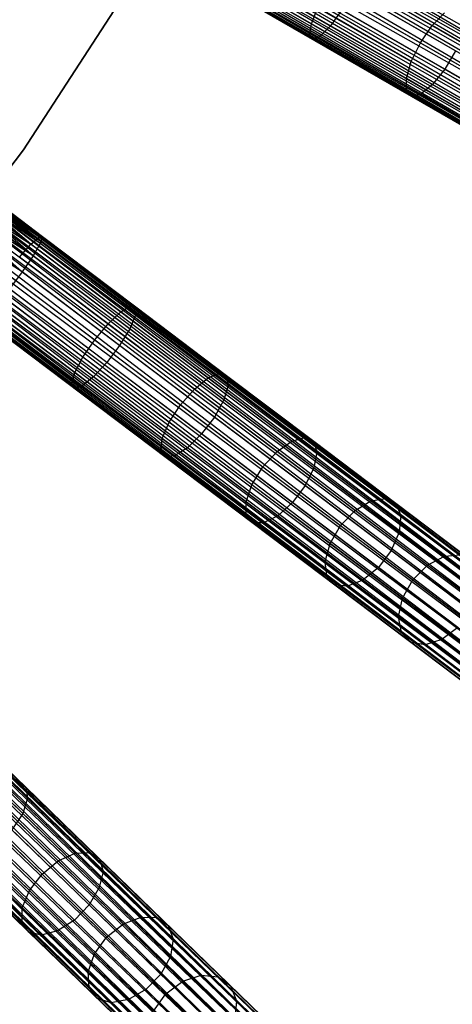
# Model space of a CAD drawing. Extents: x -102 to 102, y -101 to 102.
# Tile 323 of 481: x 52 to 60, y -53 to -34. Entities that reach past the tile are written whole.
import ezdxf

# ---------------------------------------------------------------- set-up
doc = ezdxf.new("R2010")
doc.units = 0
doc.header["$LTSCALE"] = 25.4
doc.layers.get('0').update_dxf_attribs({"linetype": 'CONTINUOUS'})

# ---------------------------------------------------------------- blocks, each defined once
blk = doc.blocks.new('NL2500011659_STL')
at = {"color": 0}
for p, q in [((37.787, -21.117, -6.691), (70.16, -39.808, -6.691)), ((37.787, -21.117, -6.691), (70.16, -39.808, -6.691)), ((70.07, -39.964, -8.414), (37.787, -21.117, -8.309)), ((37.787, -21.117, -8.309), (70.238, -39.673, -8.169)), ((37.787, -21.117, -8.309), (70.238, -39.673, -8.169)), ((70.07, -39.964, -8.414), (37.787, -21.117, -8.309)), ((37.865, -20.983, -6.831), (70.16, -39.808, -6.691)), ((37.865, -20.983, -6.831), (70.16, -39.808, -6.691)), ((70.16, -39.808, -6.691), (37.697, -21.274, -6.586)), ((37.697, -21.274, -6.586), (69.97, -40.137, -6.522)), ((37.697, -21.274, -6.586), (69.97, -40.137, -6.522)), ((70.16, -39.808, -6.691), (37.697, -21.274, -6.586)), ((37.697, -21.274, -8.414), (70.07, -39.964, -8.414)), ((37.697, -21.274, -8.414), (70.07, -39.964, -8.414)), ((37.597, -21.446, -6.522), (69.97, -40.137, -6.522)), ((37.597, -21.446, -6.522), (69.97, -40.137, -6.522)), ((37.597, -21.446, -8.478), (69.866, -40.317, -8.5)), ((37.597, -21.446, -8.478), (69.866, -40.317, -8.5)), ((37.597, -21.446, -8.478), (70.07, -39.964, -8.414)), ((37.597, -21.446, -8.478), (70.07, -39.964, -8.414)), ((37.493, -21.626, -6.5), (69.866, -40.317, -6.5)), ((37.493, -21.626, -6.5), (69.866, -40.317, -6.5)), ((37.493, -21.626, -8.5), (69.866, -40.317, -8.5)), ((37.493, -21.626, -8.5), (69.866, -40.317, -8.5)), ((69.663, -40.669, -8.414), (37.389, -21.806, -8.478)), ((37.389, -21.806, -8.478), (69.866, -40.317, -8.5)), ((69.663, -40.669, -8.414), (37.389, -21.806, -8.478)), ((37.389, -21.806, -6.522), (69.762, -40.497, -6.522)), ((37.389, -21.806, -6.522), (69.762, -40.497, -6.522)), ((37.389, -21.806, -8.478), (69.866, -40.317, -8.5)), ((37.29, -21.978, -8.414), (69.663, -40.669, -8.414)), ((37.29, -21.978, -8.414), (69.663, -40.669, -8.414)), ((69.762, -40.497, -6.522), (37.29, -21.978, -6.586)), ((37.29, -21.978, -6.586), (69.572, -40.826, -6.691)), ((37.29, -21.978, -6.586), (69.572, -40.826, -6.691)), ((69.762, -40.497, -6.522), (37.29, -21.978, -6.586)), ((37.122, -22.27, -8.169), (69.495, -40.96, -8.169)), ((37.122, -22.27, -8.169), (69.495, -40.96, -8.169)), ((69.572, -40.826, -6.691), (37.122, -22.27, -6.831)), ((37.122, -22.27, -6.831), (69.433, -41.067, -7)), ((37.122, -22.27, -6.831), (69.433, -41.067, -7)), ((69.572, -40.826, -6.691), (37.122, -22.27, -6.831)), ((69.495, -40.96, -8.169), (37.2, -22.135, -8.309)), ((37.2, -22.135, -8.309), (69.663, -40.669, -8.414)), ((37.2, -22.135, -8.309), (69.663, -40.669, -8.414)), ((69.495, -40.96, -8.169), (37.2, -22.135, -8.309)), ((37.2, -22.135, -6.691), (69.572, -40.826, -6.691)), ((37.2, -22.135, -6.691), (69.572, -40.826, -6.691)), ((69.369, -41.178, -7.395), (36.996, -22.487, -7.605)), ((36.996, -22.487, -7.395), (69.369, -41.178, -7.395)), ((69.369, -41.178, -7.395), (36.996, -22.487, -7.605)), ((36.996, -22.487, -7.605), (69.391, -41.14, -7.809)), ((36.996, -22.487, -7.605), (69.391, -41.14, -7.809)), ((36.996, -22.487, -7.395), (69.369, -41.178, -7.395)), ((37.018, -22.45, -7.809), (69.391, -41.14, -7.809)), ((37.018, -22.45, -7.809), (69.391, -41.14, -7.809)), ((69.433, -41.067, -7), (37.018, -22.45, -7.191)), ((37.018, -22.45, -7.191), (69.369, -41.178, -7.395)), ((37.018, -22.45, -7.191), (69.369, -41.178, -7.395)), ((69.433, -41.067, -7), (37.018, -22.45, -7.191)), ((69.391, -41.14, -7.809), (37.06, -22.376, -8)), ((37.06, -22.376, -8), (69.495, -40.96, -8.169)), ((37.06, -22.376, -8), (69.495, -40.96, -8.169)), ((69.391, -41.14, -7.809), (37.06, -22.376, -8)), ((37.06, -22.376, -7), (69.433, -41.067, -7)), ((37.06, -22.376, -7), (69.433, -41.067, -7)), ((35.074, -25.377, -7), (64.905, -47.904, -7)), ((35.074, -25.377, -7), (64.905, -47.904, -7)), ((64.831, -48.002, -8.169), (35.074, -25.377, -8)), ((35.074, -25.377, -8), (64.956, -47.836, -7.809)), ((35.074, -25.377, -8), (64.956, -47.836, -7.809)), ((64.831, -48.002, -8.169), (35.074, -25.377, -8)), ((64.982, -47.801, -7.395), (35.126, -25.309, -7.191)), ((35.126, -25.309, -7.191), (64.905, -47.904, -7)), ((35.126, -25.309, -7.191), (64.905, -47.904, -7)), ((64.982, -47.801, -7.395), (35.126, -25.309, -7.191)), ((35.126, -25.309, -7.809), (64.956, -47.836, -7.809)), ((35.126, -25.309, -7.809), (64.956, -47.836, -7.809)), ((35.152, -25.274, -7.395), (64.982, -47.801, -7.395)), ((35.152, -25.274, -7.605), (64.982, -47.801, -7.395)), ((64.956, -47.836, -7.809), (35.152, -25.274, -7.605)), ((35.152, -25.274, -7.605), (64.982, -47.801, -7.395)), ((35.152, -25.274, -7.395), (64.982, -47.801, -7.395)), ((64.956, -47.836, -7.809), (35.152, -25.274, -7.605)), ((34.907, -25.599, -6.691), (64.737, -48.126, -6.691)), ((34.907, -25.599, -6.691), (64.737, -48.126, -6.691)), ((64.628, -48.27, -8.414), (34.907, -25.599, -8.309)), ((34.907, -25.599, -8.309), (64.831, -48.002, -8.169)), ((34.907, -25.599, -8.309), (64.831, -48.002, -8.169)), ((64.628, -48.27, -8.414), (34.907, -25.599, -8.309)), ((64.905, -47.904, -7), (35, -25.475, -6.831)), ((35, -25.475, -6.831), (64.737, -48.126, -6.691)), ((35, -25.475, -6.831), (64.737, -48.126, -6.691)), ((64.905, -47.904, -7), (35, -25.475, -6.831)), ((35, -25.475, -8.169), (64.831, -48.002, -8.169)), ((35, -25.475, -8.169), (64.831, -48.002, -8.169)), ((64.737, -48.126, -6.691), (34.798, -25.743, -6.586)), ((34.798, -25.743, -6.586), (64.508, -48.429, -6.522)), ((34.798, -25.743, -6.586), (64.508, -48.429, -6.522)), ((64.737, -48.126, -6.691), (34.798, -25.743, -6.586)), ((34.798, -25.743, -8.414), (64.628, -48.27, -8.414)), ((34.798, -25.743, -8.414), (64.628, -48.27, -8.414)), ((34.678, -25.902, -6.522), (64.508, -48.429, -6.522)), ((34.678, -25.902, -6.522), (64.508, -48.429, -6.522)), ((34.678, -25.902, -8.478), (64.383, -48.595, -8.5)), ((34.678, -25.902, -8.478), (64.383, -48.595, -8.5)), ((34.678, -25.902, -8.478), (64.628, -48.27, -8.414)), ((34.678, -25.902, -8.478), (64.628, -48.27, -8.414)), ((34.552, -26.068, -6.5), (64.383, -48.595, -6.5)), ((34.552, -26.068, -6.5), (64.383, -48.595, -6.5)), ((34.552, -26.068, -8.5), (64.383, -48.595, -8.5)), ((34.552, -26.068, -8.5), (64.383, -48.595, -8.5)), ((64.138, -48.92, -8.414), (34.427, -26.234, -8.478)), ((34.427, -26.234, -8.478), (64.383, -48.595, -8.5)), ((64.138, -48.92, -8.414), (34.427, -26.234, -8.478)), ((34.427, -26.234, -6.522), (64.258, -48.761, -6.522)), ((34.427, -26.234, -6.522), (64.258, -48.761, -6.522)), ((34.427, -26.234, -8.478), (64.383, -48.595, -8.5)), ((63.935, -49.188, -8.169), (34.198, -26.537, -8.309)), ((34.198, -26.537, -8.309), (64.138, -48.92, -8.414)), ((34.198, -26.537, -8.309), (64.138, -48.92, -8.414)), ((63.935, -49.188, -8.169), (34.198, -26.537, -8.309)), ((34.198, -26.537, -6.691), (64.029, -49.064, -6.691)), ((34.198, -26.537, -6.691), (64.029, -49.064, -6.691)), ((34.307, -26.393, -8.414), (64.138, -48.92, -8.414)), ((34.307, -26.393, -8.414), (64.138, -48.92, -8.414)), ((64.258, -48.761, -6.522), (34.307, -26.393, -6.586)), ((34.307, -26.393, -6.586), (64.029, -49.064, -6.691)), ((34.307, -26.393, -6.586), (64.029, -49.064, -6.691)), ((64.258, -48.761, -6.522), (34.307, -26.393, -6.586)), ((34.105, -26.661, -8.169), (63.935, -49.188, -8.169)), ((34.105, -26.661, -8.169), (63.935, -49.188, -8.169)), ((64.029, -49.064, -6.691), (34.105, -26.661, -6.831)), ((34.105, -26.661, -6.831), (63.861, -49.286, -7)), ((34.105, -26.661, -6.831), (63.861, -49.286, -7)), ((64.029, -49.064, -6.691), (34.105, -26.661, -6.831)), ((63.784, -49.389, -7.395), (33.953, -26.862, -7.605)), ((33.953, -26.862, -7.395), (63.784, -49.389, -7.395)), ((63.784, -49.389, -7.395), (33.953, -26.862, -7.605)), ((33.953, -26.862, -7.605), (63.81, -49.354, -7.809)), ((33.953, -26.862, -7.605), (63.81, -49.354, -7.809)), ((33.953, -26.862, -7.395), (63.784, -49.389, -7.395)), ((33.979, -26.827, -7.809), (63.81, -49.354, -7.809)), ((33.979, -26.827, -7.809), (63.81, -49.354, -7.809)), ((63.861, -49.286, -7), (33.979, -26.827, -7.191)), ((33.979, -26.827, -7.191), (63.784, -49.389, -7.395)), ((33.979, -26.827, -7.191), (63.784, -49.389, -7.395)), ((63.861, -49.286, -7), (33.979, -26.827, -7.191)), ((63.81, -49.354, -7.809), (34.031, -26.759, -8)), ((34.031, -26.759, -8), (63.935, -49.188, -8.169)), ((34.031, -26.759, -8), (63.935, -49.188, -8.169)), ((63.81, -49.354, -7.809), (34.031, -26.759, -8)), ((34.031, -26.759, -7), (63.861, -49.286, -7)), ((34.031, -26.759, -7), (63.861, -49.286, -7)), ((58.617, -55.423, -7.395), (31.75, -29.432, -7.191)), ((31.75, -29.432, -7.191), (58.527, -55.515, -7)), ((31.75, -29.432, -7.191), (58.527, -55.515, -7)), ((58.617, -55.423, -7.395), (31.75, -29.432, -7.191)), ((31.75, -29.432, -7.809), (58.586, -55.454, -7.809)), ((31.75, -29.432, -7.809), (58.586, -55.454, -7.809)), ((31.78, -29.401, -7.395), (58.617, -55.423, -7.395)), ((31.78, -29.401, -7.605), (58.617, -55.423, -7.395)), ((58.586, -55.454, -7.809), (31.78, -29.401, -7.605)), ((31.78, -29.401, -7.605), (58.617, -55.423, -7.395)), ((31.78, -29.401, -7.395), (58.617, -55.423, -7.395)), ((58.586, -55.454, -7.809), (31.78, -29.401, -7.605)), ((58.527, -55.515, -7), (31.605, -29.581, -6.831)), ((31.605, -29.581, -6.831), (58.333, -55.715, -6.691)), ((31.605, -29.581, -6.831), (58.333, -55.715, -6.691)), ((58.527, -55.515, -7), (31.605, -29.581, -6.831)), ((31.605, -29.581, -8.169), (58.442, -55.603, -8.169)), ((31.605, -29.581, -8.169), (58.442, -55.603, -8.169)), ((31.691, -29.493, -7), (58.527, -55.515, -7)), ((31.691, -29.493, -7), (58.527, -55.515, -7)), ((58.442, -55.603, -8.169), (31.691, -29.493, -8)), ((31.691, -29.493, -8), (58.586, -55.454, -7.809)), ((31.691, -29.493, -8), (58.586, -55.454, -7.809)), ((58.442, -55.603, -8.169), (31.691, -29.493, -8)), ((58.333, -55.715, -6.691), (31.371, -29.823, -6.586)), ((31.371, -29.823, -6.586), (58.069, -55.987, -6.522)), ((31.371, -29.823, -6.586), (58.069, -55.987, -6.522)), ((58.333, -55.715, -6.691), (31.371, -29.823, -6.586)), ((31.371, -29.823, -8.414), (58.207, -55.845, -8.414)), ((31.371, -29.823, -8.414), (58.207, -55.845, -8.414)), ((31.497, -29.693, -6.691), (58.333, -55.715, -6.691)), ((31.497, -29.693, -6.691), (58.333, -55.715, -6.691)), ((58.207, -55.845, -8.414), (31.497, -29.693, -8.309)), ((31.497, -29.693, -8.309), (58.442, -55.603, -8.169)), ((31.497, -29.693, -8.309), (58.442, -55.603, -8.169)), ((58.207, -55.845, -8.414), (31.497, -29.693, -8.309)), ((31.233, -29.965, -6.522), (58.069, -55.987, -6.522)), ((31.233, -29.965, -6.522), (58.069, -55.987, -6.522)), ((31.233, -29.965, -8.478), (57.924, -56.137, -8.5)), ((31.233, -29.965, -8.478), (57.924, -56.137, -8.5)), ((31.233, -29.965, -8.478), (58.207, -55.845, -8.414)), ((31.233, -29.965, -8.478), (58.207, -55.845, -8.414)), ((31.088, -30.115, -6.5), (57.924, -56.137, -6.5)), ((31.088, -30.115, -6.5), (57.924, -56.137, -6.5)), ((31.088, -30.115, -8.5), (57.924, -56.137, -8.5)), ((31.088, -30.115, -8.5), (57.924, -56.137, -8.5)), ((30.805, -30.407, -8.414), (57.641, -56.429, -8.414)), ((30.805, -30.407, -8.414), (57.641, -56.429, -8.414)), ((57.78, -56.286, -6.522), (30.805, -30.407, -6.586)), ((30.805, -30.407, -6.586), (57.515, -56.559, -6.691)), ((30.805, -30.407, -6.586), (57.515, -56.559, -6.691)), ((57.78, -56.286, -6.522), (30.805, -30.407, -6.586)), ((57.641, -56.429, -8.414), (30.943, -30.264, -8.478)), ((30.943, -30.264, -8.478), (57.924, -56.137, -8.5)), ((57.641, -56.429, -8.414), (30.943, -30.264, -8.478)), ((30.943, -30.264, -6.522), (57.78, -56.286, -6.522)), ((30.943, -30.264, -6.522), (57.78, -56.286, -6.522)), ((30.943, -30.264, -8.478), (57.924, -56.137, -8.5)), ((57.407, -56.67, -8.169), (30.679, -30.537, -8.309)), ((30.679, -30.537, -8.309), (57.641, -56.429, -8.414)), ((30.679, -30.537, -8.309), (57.641, -56.429, -8.414)), ((57.407, -56.67, -8.169), (30.679, -30.537, -8.309)), ((30.679, -30.537, -6.691), (57.515, -56.559, -6.691)), ((30.679, -30.537, -6.691), (57.515, -56.559, -6.691)), ((57.262, -56.82, -7.809), (30.485, -30.736, -8)), ((30.485, -30.736, -8), (57.407, -56.67, -8.169)), ((30.485, -30.736, -8), (57.407, -56.67, -8.169)), ((57.262, -56.82, -7.809), (30.485, -30.736, -8)), ((30.485, -30.736, -7), (57.321, -56.758, -7)), ((30.485, -30.736, -7), (57.321, -56.758, -7)), ((30.571, -30.648, -8.169), (57.407, -56.67, -8.169)), ((30.571, -30.648, -8.169), (57.407, -56.67, -8.169)), ((57.515, -56.559, -6.691), (30.571, -30.648, -6.831)), ((30.571, -30.648, -6.831), (57.321, -56.758, -7)), ((30.571, -30.648, -6.831), (57.321, -56.758, -7)), ((57.515, -56.559, -6.691), (30.571, -30.648, -6.831)), ((57.232, -56.851, -7.395), (30.396, -30.829, -7.605)), ((30.396, -30.829, -7.395), (57.232, -56.851, -7.395)), ((57.232, -56.851, -7.395), (30.396, -30.829, -7.605)), ((30.396, -30.829, -7.605), (57.262, -56.82, -7.809)), ((30.396, -30.829, -7.605), (57.262, -56.82, -7.809)), ((30.396, -30.829, -7.395), (57.232, -56.851, -7.395)), ((30.426, -30.797, -7.809), (57.262, -56.82, -7.809)), ((30.426, -30.797, -7.809), (57.262, -56.82, -7.809)), ((57.321, -56.758, -7), (30.426, -30.797, -7.191)), ((30.426, -30.797, -7.191), (57.232, -56.851, -7.395)), ((30.426, -30.797, -7.191), (57.232, -56.851, -7.395)), ((57.321, -56.758, -7), (30.426, -30.797, -7.191)), ((51.952, -36.541, -308.5), (54.537, -32.558, -308.5)), ((54.537, -32.558, -318), (51.952, -36.541, -318)), ((51.952, -36.541, -308.5), (54.537, -32.558, -308.5)), ((54.537, -32.558, -318), (51.952, -36.541, -318)), ((57.581, -34.082, -306.318), (55.678, -32.983, -306.702)), ((57.581, -34.082, -306.318), (55.678, -32.983, -306.702)), ((57.952, -34.117, -307.757), (55.903, -32.934, -308.17)), ((57.952, -34.117, -307.757), (55.903, -32.934, -308.17)), ((59.936, -34.114, -305.453), (58.108, -33.058, -306.08)), ((59.936, -34.114, -305.453), (58.108, -33.058, -306.08)), ((60.533, -34.249, -307.073), (58.54, -33.098, -307.757)), ((60.533, -34.249, -307.073), (58.54, -33.098, -307.757)), ((57.549, -34.303, -306.668), (55.61, -33.184, -307.06)), ((57.549, -34.303, -306.668), (55.61, -33.184, -307.06)), ((57.609, -34.388, -307.071), (55.63, -33.246, -307.471)), ((57.609, -34.388, -307.071), (55.63, -33.246, -307.471)), ((57.751, -34.322, -307.456), (55.733, -33.157, -307.863)), ((57.751, -34.322, -307.456), (55.733, -33.157, -307.863)), ((57.887, -33.401, -305.996), (59.707, -34.451, -305.372)), ((57.887, -33.401, -305.996), (59.707, -34.451, -305.372)), ((60.393, -34.607, -307.232), (58.383, -33.447, -307.921)), ((60.393, -34.607, -307.232), (58.383, -33.447, -307.921)), ((57.581, -34.082, -306.318), (57.701, -33.763, -306.08)), ((57.581, -34.082, -306.318), (57.701, -33.763, -306.08)), ((59.529, -34.818, -305.453), (57.701, -33.763, -306.08)), ((59.529, -34.818, -305.453), (57.701, -33.763, -306.08)), ((58.175, -33.807, -307.921), (57.952, -34.117, -307.757)), ((58.175, -33.807, -307.921), (57.952, -34.117, -307.757)), ((60.185, -34.967, -307.232), (58.175, -33.807, -307.921)), ((60.185, -34.967, -307.232), (58.175, -33.807, -307.921)), ((59.936, -34.114, -305.453), (60.176, -33.864, -305.683)), ((59.936, -34.114, -305.453), (60.176, -33.864, -305.683)), ((57.549, -34.303, -306.668), (57.581, -34.082, -306.318)), ((57.549, -34.303, -306.668), (57.581, -34.082, -306.318)), ((59.433, -35.151, -305.683), (57.581, -34.082, -306.318)), ((59.433, -35.151, -305.683), (57.581, -34.082, -306.318)), ((57.952, -34.117, -307.757), (57.751, -34.322, -307.456)), ((57.952, -34.117, -307.757), (57.751, -34.322, -307.456)), ((59.945, -35.268, -307.073), (57.952, -34.117, -307.757)), ((59.945, -35.268, -307.073), (57.952, -34.117, -307.757)), ((59.707, -34.451, -305.372), (59.936, -34.114, -305.453)), ((59.707, -34.451, -305.372), (59.936, -34.114, -305.453)), ((61.69, -35.126, -304.587), (59.936, -34.114, -305.453)), ((61.69, -35.126, -304.587), (59.936, -34.114, -305.453)), ((57.609, -34.388, -307.071), (57.549, -34.303, -306.668)), ((59.435, -35.392, -306.021), (57.549, -34.303, -306.668)), ((57.609, -34.388, -307.071), (57.549, -34.303, -306.668)), ((59.435, -35.392, -306.021), (57.549, -34.303, -306.668)), ((57.751, -34.322, -307.456), (57.609, -34.388, -307.071)), ((57.751, -34.322, -307.456), (57.609, -34.388, -307.071)), ((59.535, -35.5, -306.41), (57.609, -34.388, -307.071)), ((59.535, -35.5, -306.41), (57.609, -34.388, -307.071)), ((59.715, -35.456, -306.782), (57.751, -34.322, -307.456)), ((59.715, -35.456, -306.782), (57.751, -34.322, -307.456)), ((59.529, -34.818, -305.453), (59.707, -34.451, -305.372)), ((59.529, -34.818, -305.453), (59.707, -34.451, -305.372)), ((59.707, -34.451, -305.372), (61.453, -35.459, -304.509)), ((59.707, -34.451, -305.372), (61.453, -35.459, -304.509)), ((60.393, -34.607, -307.232), (60.185, -34.967, -307.232)), ((60.393, -34.607, -307.232), (60.185, -34.967, -307.232)), ((59.433, -35.151, -305.683), (59.529, -34.818, -305.453)), ((59.433, -35.151, -305.683), (59.529, -34.818, -305.453)), ((61.283, -35.831, -304.587), (59.529, -34.818, -305.453)), ((61.283, -35.831, -304.587), (59.529, -34.818, -305.453)), ((60.185, -34.967, -307.232), (59.945, -35.268, -307.073)), ((60.185, -34.967, -307.232), (59.945, -35.268, -307.073)), ((62.113, -36.08, -306.28), (60.185, -34.967, -307.232)), ((62.113, -36.08, -306.28), (60.185, -34.967, -307.232)), ((59.435, -35.392, -306.021), (59.433, -35.151, -305.683)), ((61.209, -36.177, -304.806), (59.433, -35.151, -305.683)), ((59.435, -35.392, -306.021), (59.433, -35.151, -305.683)), ((61.209, -36.177, -304.806), (59.433, -35.151, -305.683)), ((59.535, -35.5, -306.41), (59.435, -35.392, -306.021)), ((61.244, -36.437, -305.128), (59.435, -35.392, -306.021)), ((59.535, -35.5, -306.41), (59.435, -35.392, -306.021)), ((61.244, -36.437, -305.128), (59.435, -35.392, -306.021)), ((59.945, -35.268, -307.073), (59.715, -35.456, -306.782)), ((59.945, -35.268, -307.073), (59.715, -35.456, -306.782)), ((61.857, -36.371, -306.129), (59.945, -35.268, -307.073)), ((61.857, -36.371, -306.129), (59.945, -35.268, -307.073)), ((59.715, -35.456, -306.782), (59.535, -35.5, -306.41)), ((59.715, -35.456, -306.782), (59.535, -35.5, -306.41)), ((61.382, -36.567, -305.498), (59.535, -35.5, -306.41)), ((61.382, -36.567, -305.498), (59.535, -35.5, -306.41)), ((61.599, -36.544, -305.852), (59.715, -35.456, -306.782)), ((61.599, -36.544, -305.852), (59.715, -35.456, -306.782)), ((49.077, -40.32, -308.5), (51.952, -36.541, -308.5)), ((51.952, -36.541, -318), (49.077, -40.32, -318)), ((49.077, -40.32, -308.5), (51.952, -36.541, -308.5)), ((51.952, -36.541, -318), (49.077, -40.32, -318)), ((51.952, -36.541, -308.5), (51.952, -36.541, -318)), ((51.952, -36.541, -308.5), (51.952, -36.541, -318)), ((52.099, -38.388, -306.702), (50.396, -36.947, -307)), ((52.099, -38.388, -306.702), (50.396, -36.947, -307)), ((52.258, -38.247, -307.06), (50.396, -36.947, -307)), ((52.258, -38.247, -307.06), (50.396, -36.947, -307)), ((52.281, -38.371, -307.863), (50.396, -36.947, -308)), ((52.281, -38.371, -307.863), (50.396, -36.947, -308)), ((52.258, -38.247, -307.06), (50.448, -36.88, -307.191)), ((52.258, -38.247, -307.06), (50.448, -36.88, -307.191)), ((52.322, -38.241, -307.471), (50.448, -36.88, -307.809)), ((52.322, -38.241, -307.471), (50.448, -36.88, -307.809)), ((52.281, -38.371, -307.863), (50.448, -36.88, -307.809)), ((52.281, -38.371, -307.863), (50.448, -36.88, -307.809)), ((52.258, -38.247, -307.06), (50.474, -36.845, -307.395)), ((52.258, -38.247, -307.06), (50.474, -36.845, -307.395)), ((52.322, -38.241, -307.471), (50.474, -36.845, -307.395)), ((52.322, -38.241, -307.471), (50.474, -36.845, -307.605)), ((52.322, -38.241, -307.471), (50.474, -36.845, -307.395)), ((52.322, -38.241, -307.471), (50.474, -36.845, -307.605)), ((52.099, -38.388, -306.702), (50.322, -37.045, -306.831)), ((52.099, -38.388, -306.702), (50.322, -37.045, -306.831)), ((52.281, -38.371, -307.863), (50.322, -37.045, -308.169)), ((52.281, -38.371, -307.863), (50.322, -37.045, -308.169)), ((52.142, -38.614, -308.17), (50.322, -37.045, -308.169)), ((52.142, -38.614, -308.17), (50.322, -37.045, -308.169)), ((52.142, -38.614, -308.17), (50.12, -37.314, -308.414)), ((52.142, -38.614, -308.17), (50.12, -37.314, -308.414)), ((51.928, -38.929, -308.338), (50.12, -37.314, -308.414)), ((51.928, -38.929, -308.338), (50.12, -37.314, -308.414)), ((50.229, -37.169, -306.691), (52.099, -38.388, -306.702)), ((50.229, -37.169, -306.691), (52.099, -38.388, -306.702)), ((52.142, -38.614, -308.17), (50.229, -37.169, -308.309)), ((52.142, -38.614, -308.17), (50.229, -37.169, -308.309)), ((51.928, -38.929, -308.338), (50, -37.473, -308.478)), ((51.928, -38.929, -308.338), (50, -37.473, -308.478)), ((51.928, -38.929, -308.338), (49.874, -37.639, -308.5)), ((51.928, -38.929, -308.338), (49.874, -37.639, -308.5)), ((52.099, -38.388, -306.702), (52.258, -38.247, -307.06)), ((52.099, -38.388, -306.702), (52.258, -38.247, -307.06)), ((52.258, -38.247, -307.06), (52.322, -38.241, -307.471)), ((52.258, -38.247, -307.06), (52.322, -38.241, -307.471)), ((54.044, -39.595, -306.668), (52.258, -38.247, -307.06)), ((54.044, -39.595, -306.668), (52.258, -38.247, -307.06)), ((52.322, -38.241, -307.471), (52.281, -38.371, -307.863)), ((52.322, -38.241, -307.471), (52.281, -38.371, -307.863)), ((54.146, -39.618, -307.071), (52.322, -38.241, -307.471)), ((54.146, -39.618, -307.071), (52.322, -38.241, -307.471)), ((51.874, -38.639, -306.459), (52.099, -38.388, -306.702)), ((51.874, -38.639, -306.459), (52.099, -38.388, -306.702)), ((53.853, -39.712, -306.318), (52.099, -38.388, -306.702)), ((53.853, -39.712, -306.318), (52.099, -38.388, -306.702)), ((52.281, -38.371, -307.863), (52.142, -38.614, -308.17)), ((52.281, -38.371, -307.863), (52.142, -38.614, -308.17)), ((54.141, -39.775, -307.456), (52.281, -38.371, -307.863)), ((54.141, -39.775, -307.456), (52.281, -38.371, -307.863)), ((53.606, -39.946, -306.08), (51.874, -38.639, -306.459)), ((53.606, -39.946, -306.08), (51.874, -38.639, -306.459)), ((52.142, -38.614, -308.17), (51.928, -38.929, -308.338)), ((52.142, -38.614, -308.17), (51.928, -38.929, -308.338)), ((54.029, -40.04, -307.757), (52.142, -38.614, -308.17)), ((54.029, -40.04, -307.757), (52.142, -38.614, -308.17)), ((51.621, -38.958, -306.374), (53.345, -40.259, -305.996)), ((51.621, -38.958, -306.374), (53.345, -40.259, -305.996)), ((51.928, -38.929, -308.338), (51.678, -39.261, -308.338)), ((51.928, -38.929, -308.338), (51.678, -39.261, -308.338)), ((53.831, -40.366, -307.921), (51.928, -38.929, -308.338)), ((53.831, -40.366, -307.921), (51.928, -38.929, -308.338)), ((53.581, -40.698, -307.921), (51.678, -39.261, -308.338)), ((53.581, -40.698, -307.921), (51.678, -39.261, -308.338)), ((53.115, -40.596, -306.08), (51.384, -39.288, -306.459)), ((53.115, -40.596, -306.08), (51.384, -39.288, -306.459)), ((52.957, -40.898, -306.318), (51.204, -39.574, -306.702)), ((52.957, -40.898, -306.318), (51.204, -39.574, -306.702)), ((53.321, -40.978, -307.757), (51.433, -39.552, -308.17)), ((53.321, -40.978, -307.757), (51.433, -39.552, -308.17)), ((53.853, -39.712, -306.318), (54.044, -39.595, -306.668)), ((53.853, -39.712, -306.318), (54.044, -39.595, -306.668)), ((54.044, -39.595, -306.668), (54.146, -39.618, -307.071)), ((55.782, -40.908, -306.021), (54.044, -39.595, -306.668)), ((55.782, -40.908, -306.021), (54.044, -39.595, -306.668)), ((54.044, -39.595, -306.668), (54.146, -39.618, -307.071)), ((54.146, -39.618, -307.071), (54.141, -39.775, -307.456)), ((54.146, -39.618, -307.071), (54.141, -39.775, -307.456)), ((55.921, -40.958, -306.41), (54.146, -39.618, -307.071)), ((55.921, -40.958, -306.41), (54.146, -39.618, -307.071)), ((52.898, -41.113, -306.668), (51.112, -39.765, -307.06)), ((52.898, -41.113, -306.668), (51.112, -39.765, -307.06)), ((52.947, -41.205, -307.071), (51.123, -39.828, -307.471)), ((52.947, -41.205, -307.071), (51.123, -39.828, -307.471)), ((53.097, -41.157, -307.456), (51.237, -39.753, -307.863)), ((53.097, -41.157, -307.456), (51.237, -39.753, -307.863)), ((53.606, -39.946, -306.08), (53.853, -39.712, -306.318)), ((53.606, -39.946, -306.08), (53.853, -39.712, -306.318)), ((55.559, -41, -305.683), (53.853, -39.712, -306.318)), ((55.559, -41, -305.683), (53.853, -39.712, -306.318)), ((54.141, -39.775, -307.456), (54.029, -40.04, -307.757)), ((54.141, -39.775, -307.456), (54.029, -40.04, -307.757)), ((55.95, -41.142, -306.782), (54.141, -39.775, -307.456)), ((55.95, -41.142, -306.782), (54.141, -39.775, -307.456)), ((53.345, -40.259, -305.996), (53.606, -39.946, -306.08)), ((53.345, -40.259, -305.996), (53.606, -39.946, -306.08)), ((55.291, -41.219, -305.453), (53.606, -39.946, -306.08)), ((55.291, -41.219, -305.453), (53.606, -39.946, -306.08)), ((54.029, -40.04, -307.757), (53.831, -40.366, -307.921)), ((54.029, -40.04, -307.757), (53.831, -40.366, -307.921)), ((55.866, -41.427, -307.073), (54.029, -40.04, -307.757)), ((55.866, -41.427, -307.073), (54.029, -40.04, -307.757)), ((53.115, -40.596, -306.08), (53.345, -40.259, -305.996)), ((53.115, -40.596, -306.08), (53.345, -40.259, -305.996)), ((53.345, -40.259, -305.996), (55.022, -41.526, -305.372)), ((53.345, -40.259, -305.996), (55.022, -41.526, -305.372)), ((53.831, -40.366, -307.921), (53.581, -40.698, -307.921)), ((53.831, -40.366, -307.921), (53.581, -40.698, -307.921)), ((55.683, -41.765, -307.232), (53.831, -40.366, -307.921)), ((55.683, -41.765, -307.232), (53.831, -40.366, -307.921)), ((52.957, -40.898, -306.318), (53.115, -40.596, -306.08)), ((52.957, -40.898, -306.318), (53.115, -40.596, -306.08)), ((54.8, -41.868, -305.453), (53.115, -40.596, -306.08)), ((54.8, -41.868, -305.453), (53.115, -40.596, -306.08)), ((53.581, -40.698, -307.921), (53.321, -40.978, -307.757)), ((53.581, -40.698, -307.921), (53.321, -40.978, -307.757)), ((55.433, -42.096, -307.232), (53.581, -40.698, -307.921)), ((55.433, -42.096, -307.232), (53.581, -40.698, -307.921)), ((52.898, -41.113, -306.668), (52.957, -40.898, -306.318)), ((52.898, -41.113, -306.668), (52.957, -40.898, -306.318)), ((54.664, -42.187, -305.683), (52.957, -40.898, -306.318)), ((54.664, -42.187, -305.683), (52.957, -40.898, -306.318)), ((53.321, -40.978, -307.757), (53.097, -41.157, -307.456)), ((53.321, -40.978, -307.757), (53.097, -41.157, -307.456)), ((55.158, -42.365, -307.073), (53.321, -40.978, -307.757)), ((55.158, -42.365, -307.073), (53.321, -40.978, -307.757)), ((55.559, -41, -305.683), (55.782, -40.908, -306.021)), ((55.559, -41, -305.683), (55.782, -40.908, -306.021)), ((55.782, -40.908, -306.021), (55.921, -40.958, -306.41)), ((57.45, -42.167, -305.128), (55.782, -40.908, -306.021)), ((57.45, -42.167, -305.128), (55.782, -40.908, -306.021)), ((55.782, -40.908, -306.021), (55.921, -40.958, -306.41)), ((55.921, -40.958, -306.41), (55.95, -41.142, -306.782)), ((57.623, -42.244, -305.498), (55.921, -40.958, -306.41)), ((57.623, -42.244, -305.498), (55.921, -40.958, -306.41)), ((55.921, -40.958, -306.41), (55.95, -41.142, -306.782)), ((52.947, -41.205, -307.071), (52.898, -41.113, -306.668)), ((54.636, -42.426, -306.021), (52.898, -41.113, -306.668)), ((52.947, -41.205, -307.071), (52.898, -41.113, -306.668)), ((54.636, -42.426, -306.021), (52.898, -41.113, -306.668)), ((53.097, -41.157, -307.456), (52.947, -41.205, -307.071)), ((53.097, -41.157, -307.456), (52.947, -41.205, -307.071)), ((54.906, -42.524, -306.782), (53.097, -41.157, -307.456)), ((54.906, -42.524, -306.782), (53.097, -41.157, -307.456)), ((55.291, -41.219, -305.453), (55.559, -41, -305.683)), ((55.291, -41.219, -305.453), (55.559, -41, -305.683)), ((57.196, -42.236, -304.806), (55.559, -41, -305.683)), ((57.196, -42.236, -304.806), (55.559, -41, -305.683)), ((55.95, -41.142, -306.782), (55.866, -41.427, -307.073)), ((55.95, -41.142, -306.782), (55.866, -41.427, -307.073)), ((57.686, -42.452, -305.852), (55.95, -41.142, -306.782)), ((57.686, -42.452, -305.852), (55.95, -41.142, -306.782)), ((54.722, -42.545, -306.41), (52.947, -41.205, -307.071)), ((54.722, -42.545, -306.41), (52.947, -41.205, -307.071)), ((55.022, -41.526, -305.372), (55.291, -41.219, -305.453)), ((55.022, -41.526, -305.372), (55.291, -41.219, -305.453)), ((56.907, -42.439, -304.587), (55.291, -41.219, -305.453)), ((56.907, -42.439, -304.587), (55.291, -41.219, -305.453)), ((54.8, -41.868, -305.453), (55.022, -41.526, -305.372)), ((54.8, -41.868, -305.453), (55.022, -41.526, -305.372)), ((55.022, -41.526, -305.372), (56.631, -42.741, -304.509)), ((55.022, -41.526, -305.372), (56.631, -42.741, -304.509)), ((55.866, -41.427, -307.073), (55.683, -41.765, -307.232)), ((55.866, -41.427, -307.073), (55.683, -41.765, -307.232)), ((57.628, -42.757, -306.129), (55.866, -41.427, -307.073)), ((57.628, -42.757, -306.129), (55.866, -41.427, -307.073)), ((55.683, -41.765, -307.232), (55.433, -42.096, -307.232)), ((55.683, -41.765, -307.232), (55.433, -42.096, -307.232)), ((57.459, -43.106, -306.28), (55.683, -41.765, -307.232)), ((57.459, -43.106, -306.28), (55.683, -41.765, -307.232)), ((54.664, -42.187, -305.683), (54.8, -41.868, -305.453)), ((54.664, -42.187, -305.683), (54.8, -41.868, -305.453)), ((56.416, -43.088, -304.587), (54.8, -41.868, -305.453)), ((56.416, -43.088, -304.587), (54.8, -41.868, -305.453)), ((55.433, -42.096, -307.232), (55.158, -42.365, -307.073)), ((55.433, -42.096, -307.232), (55.158, -42.365, -307.073)), ((57.209, -43.438, -306.28), (55.433, -42.096, -307.232)), ((57.209, -43.438, -306.28), (55.433, -42.096, -307.232)), ((54.636, -42.426, -306.021), (54.664, -42.187, -305.683)), ((54.636, -42.426, -306.021), (54.664, -42.187, -305.683)), ((56.301, -43.423, -304.806), (54.664, -42.187, -305.683)), ((56.301, -43.423, -304.806), (54.664, -42.187, -305.683)), ((56.907, -42.439, -304.587), (57.196, -42.236, -304.806)), ((56.907, -42.439, -304.587), (57.196, -42.236, -304.806)), ((57.196, -42.236, -304.806), (57.45, -42.167, -305.128)), ((57.196, -42.236, -304.806), (57.45, -42.167, -305.128)), ((58.741, -43.403, -303.698), (57.196, -42.236, -304.806)), ((58.741, -43.403, -303.698), (57.196, -42.236, -304.806)), ((57.45, -42.167, -305.128), (57.623, -42.244, -305.498)), ((59.024, -43.356, -304), (57.45, -42.167, -305.128)), ((59.024, -43.356, -304), (57.45, -42.167, -305.128)), ((57.45, -42.167, -305.128), (57.623, -42.244, -305.498)), ((57.623, -42.244, -305.498), (57.686, -42.452, -305.852)), ((59.23, -43.457, -304.346), (57.623, -42.244, -305.498)), ((59.23, -43.457, -304.346), (57.623, -42.244, -305.498)), ((57.623, -42.244, -305.498), (57.686, -42.452, -305.852)), ((54.722, -42.545, -306.41), (54.636, -42.426, -306.021)), ((56.303, -43.685, -305.128), (54.636, -42.426, -306.021)), ((54.722, -42.545, -306.41), (54.636, -42.426, -306.021)), ((56.303, -43.685, -305.128), (54.636, -42.426, -306.021)), ((54.906, -42.524, -306.782), (54.722, -42.545, -306.41)), ((54.906, -42.524, -306.782), (54.722, -42.545, -306.41)), ((55.158, -42.365, -307.073), (54.906, -42.524, -306.782)), ((55.158, -42.365, -307.073), (54.906, -42.524, -306.782)), ((56.642, -43.835, -305.852), (54.906, -42.524, -306.782)), ((56.642, -43.835, -305.852), (54.906, -42.524, -306.782)), ((56.92, -43.695, -306.129), (55.158, -42.365, -307.073)), ((56.92, -43.695, -306.129), (55.158, -42.365, -307.073)), ((56.631, -42.741, -304.509), (56.907, -42.439, -304.587)), ((56.631, -42.741, -304.509), (56.907, -42.439, -304.587)), ((58.432, -43.591, -303.493), (56.907, -42.439, -304.587)), ((58.432, -43.591, -303.493), (56.907, -42.439, -304.587)), ((57.686, -42.452, -305.852), (57.628, -42.757, -306.129)), ((57.686, -42.452, -305.852), (57.628, -42.757, -306.129)), ((59.325, -43.69, -304.678), (57.686, -42.452, -305.852)), ((59.325, -43.69, -304.678), (57.686, -42.452, -305.852)), ((56.424, -43.831, -305.498), (54.722, -42.545, -306.41)), ((56.424, -43.831, -305.498), (54.722, -42.545, -306.41)), ((56.416, -43.088, -304.587), (56.631, -42.741, -304.509)), ((56.416, -43.088, -304.587), (56.631, -42.741, -304.509)), ((56.631, -42.741, -304.509), (58.149, -43.888, -303.421)), ((56.631, -42.741, -304.509), (58.149, -43.888, -303.421)), ((57.628, -42.757, -306.129), (57.459, -43.106, -306.28)), ((57.628, -42.757, -306.129), (57.459, -43.106, -306.28)), ((59.292, -44.013, -304.937), (57.628, -42.757, -306.129)), ((59.292, -44.013, -304.937), (57.628, -42.757, -306.129)), ((56.301, -43.423, -304.806), (56.416, -43.088, -304.587)), ((56.301, -43.423, -304.806), (56.416, -43.088, -304.587)), ((57.942, -44.241, -303.493), (56.416, -43.088, -304.587)), ((57.942, -44.241, -303.493), (56.416, -43.088, -304.587)), ((57.459, -43.106, -306.28), (57.209, -43.438, -306.28)), ((57.459, -43.106, -306.28), (57.209, -43.438, -306.28)), ((59.136, -44.372, -305.078), (57.459, -43.106, -306.28)), ((59.136, -44.372, -305.078), (57.459, -43.106, -306.28)), ((56.303, -43.685, -305.128), (56.301, -43.423, -304.806)), ((57.846, -44.589, -303.698), (56.301, -43.423, -304.806)), ((56.303, -43.685, -305.128), (56.301, -43.423, -304.806)), ((57.846, -44.589, -303.698), (56.301, -43.423, -304.806)), ((57.209, -43.438, -306.28), (56.92, -43.695, -306.129)), ((57.209, -43.438, -306.28), (56.92, -43.695, -306.129)), ((58.886, -44.704, -305.078), (57.209, -43.438, -306.28)), ((58.886, -44.704, -305.078), (57.209, -43.438, -306.28)), ((58.432, -43.591, -303.493), (58.741, -43.403, -303.698)), ((58.432, -43.591, -303.493), (58.741, -43.403, -303.698)), ((58.741, -43.403, -303.698), (59.024, -43.356, -304)), ((58.741, -43.403, -303.698), (59.024, -43.356, -304)), ((60.175, -44.486, -302.375), (58.741, -43.403, -303.698)), ((60.175, -44.486, -302.375), (58.741, -43.403, -303.698)), ((59.024, -43.356, -304), (59.23, -43.457, -304.346)), ((60.483, -44.458, -302.652), (59.024, -43.356, -304)), ((60.483, -44.458, -302.652), (59.024, -43.356, -304)), ((59.024, -43.356, -304), (59.23, -43.457, -304.346)), ((59.23, -43.457, -304.346), (59.325, -43.69, -304.678)), ((60.72, -44.583, -302.97), (59.23, -43.457, -304.346)), ((60.72, -44.583, -302.97), (59.23, -43.457, -304.346)), ((59.23, -43.457, -304.346), (59.325, -43.69, -304.678)), ((56.424, -43.831, -305.498), (56.303, -43.685, -305.128)), ((57.877, -44.874, -304), (56.303, -43.685, -305.128)), ((56.424, -43.831, -305.498), (56.303, -43.685, -305.128)), ((57.877, -44.874, -304), (56.303, -43.685, -305.128)), ((58.149, -43.888, -303.421), (58.432, -43.591, -303.493)), ((58.149, -43.888, -303.421), (58.432, -43.591, -303.493)), ((59.847, -44.66, -302.187), (58.432, -43.591, -303.493)), ((59.847, -44.66, -302.187), (58.432, -43.591, -303.493)), ((59.325, -43.69, -304.678), (59.292, -44.013, -304.937)), ((59.325, -43.69, -304.678), (59.292, -44.013, -304.937)), ((60.844, -44.837, -303.274), (59.325, -43.69, -304.678)), ((60.844, -44.837, -303.274), (59.325, -43.69, -304.678)), ((56.642, -43.835, -305.852), (56.424, -43.831, -305.498)), ((58.031, -45.044, -304.346), (56.424, -43.831, -305.498)), ((56.642, -43.835, -305.852), (56.424, -43.831, -305.498)), ((58.031, -45.044, -304.346), (56.424, -43.831, -305.498)), ((56.92, -43.695, -306.129), (56.642, -43.835, -305.852)), ((56.92, -43.695, -306.129), (56.642, -43.835, -305.852)), ((58.281, -45.072, -304.678), (56.642, -43.835, -305.852)), ((58.281, -45.072, -304.678), (56.642, -43.835, -305.852)), ((58.583, -44.952, -304.937), (56.92, -43.695, -306.129)), ((58.583, -44.952, -304.937), (56.92, -43.695, -306.129)), ((57.942, -44.241, -303.493), (58.149, -43.888, -303.421)), ((57.942, -44.241, -303.493), (58.149, -43.888, -303.421)), ((58.149, -43.888, -303.421), (59.558, -44.951, -302.12)), ((58.149, -43.888, -303.421), (59.558, -44.951, -302.12)), ((59.292, -44.013, -304.937), (59.136, -44.372, -305.078)), ((59.292, -44.013, -304.937), (59.136, -44.372, -305.078)), ((60.834, -45.178, -303.512), (59.292, -44.013, -304.937)), ((60.834, -45.178, -303.512), (59.292, -44.013, -304.937)), ((57.846, -44.589, -303.698), (57.942, -44.241, -303.493)), ((57.846, -44.589, -303.698), (57.942, -44.241, -303.493)), ((59.357, -45.309, -302.187), (57.942, -44.241, -303.493)), ((59.357, -45.309, -302.187), (57.942, -44.241, -303.493)), ((59.136, -44.372, -305.078), (58.886, -44.704, -305.078)), ((59.136, -44.372, -305.078), (58.886, -44.704, -305.078)), ((60.692, -45.547, -303.642), (59.136, -44.372, -305.078)), ((60.692, -45.547, -303.642), (59.136, -44.372, -305.078)), ((60.175, -44.486, -302.375), (60.483, -44.458, -302.652)), ((60.175, -44.486, -302.375), (60.483, -44.458, -302.652)), ((57.877, -44.874, -304), (57.846, -44.589, -303.698)), ((59.279, -45.672, -302.375), (57.846, -44.589, -303.698)), ((57.877, -44.874, -304), (57.846, -44.589, -303.698)), ((59.279, -45.672, -302.375), (57.846, -44.589, -303.698)), ((59.847, -44.66, -302.187), (60.175, -44.486, -302.375)), ((59.847, -44.66, -302.187), (60.175, -44.486, -302.375)), ((61.476, -45.469, -300.853), (60.175, -44.486, -302.375)), ((61.476, -45.469, -300.853), (60.175, -44.486, -302.375)), ((58.886, -44.704, -305.078), (58.583, -44.952, -304.937)), ((58.886, -44.704, -305.078), (58.583, -44.952, -304.937)), ((60.441, -45.879, -303.642), (58.886, -44.704, -305.078)), ((60.441, -45.879, -303.642), (58.886, -44.704, -305.078)), ((59.558, -44.951, -302.12), (59.847, -44.66, -302.187)), ((59.558, -44.951, -302.12), (59.847, -44.66, -302.187)), ((61.133, -45.631, -300.685), (59.847, -44.66, -302.187)), ((61.133, -45.631, -300.685), (59.847, -44.66, -302.187)), ((58.031, -45.044, -304.346), (57.877, -44.874, -304)), ((59.337, -45.976, -302.652), (57.877, -44.874, -304)), ((58.031, -45.044, -304.346), (57.877, -44.874, -304)), ((59.337, -45.976, -302.652), (57.877, -44.874, -304)), ((58.583, -44.952, -304.937), (58.281, -45.072, -304.678)), ((58.583, -44.952, -304.937), (58.281, -45.072, -304.678)), ((60.126, -46.117, -303.512), (58.583, -44.952, -304.937)), ((60.126, -46.117, -303.512), (58.583, -44.952, -304.937)), ((59.357, -45.309, -302.187), (59.558, -44.951, -302.12)), ((59.357, -45.309, -302.187), (59.558, -44.951, -302.12)), ((59.558, -44.951, -302.12), (60.838, -45.918, -300.625)), ((59.558, -44.951, -302.12), (60.838, -45.918, -300.625)), ((58.281, -45.072, -304.678), (58.031, -45.044, -304.346)), ((59.522, -46.17, -302.97), (58.031, -45.044, -304.346)), ((58.281, -45.072, -304.678), (58.031, -45.044, -304.346)), ((59.522, -46.17, -302.97), (58.031, -45.044, -304.346)), ((59.801, -46.22, -303.274), (58.281, -45.072, -304.678)), ((59.801, -46.22, -303.274), (58.281, -45.072, -304.678)), ((59.279, -45.672, -302.375), (59.357, -45.309, -302.187)), ((59.279, -45.672, -302.375), (59.357, -45.309, -302.187)), ((60.642, -46.28, -300.685), (59.357, -45.309, -302.187)), ((60.642, -46.28, -300.685), (59.357, -45.309, -302.187)), ((59.337, -45.976, -302.652), (59.279, -45.672, -302.375)), ((60.581, -46.655, -300.853), (59.279, -45.672, -302.375)), ((59.337, -45.976, -302.652), (59.279, -45.672, -302.375)), ((60.581, -46.655, -300.853), (59.279, -45.672, -302.375)), ((59.522, -46.17, -302.97), (59.337, -45.976, -302.652)), ((60.663, -46.978, -301.102), (59.337, -45.976, -302.652)), ((59.522, -46.17, -302.97), (59.337, -45.976, -302.652)), ((60.663, -46.978, -301.102), (59.337, -45.976, -302.652)), ((60.441, -45.879, -303.642), (60.126, -46.117, -303.512)), ((60.441, -45.879, -303.642), (60.126, -46.117, -303.512)), ((59.801, -46.22, -303.274), (59.522, -46.17, -302.97)), ((60.876, -47.193, -301.388), (59.522, -46.17, -302.97)), ((59.801, -46.22, -303.274), (59.522, -46.17, -302.97)), ((60.876, -47.193, -301.388), (59.522, -46.17, -302.97)), ((60.126, -46.117, -303.512), (59.801, -46.22, -303.274)), ((60.126, -46.117, -303.512), (59.801, -46.22, -303.274)), ((61.527, -47.175, -301.875), (60.126, -46.117, -303.512)), ((61.527, -47.175, -301.875), (60.126, -46.117, -303.512)), ((61.181, -47.262, -301.661), (59.801, -46.22, -303.274)), ((61.181, -47.262, -301.661), (59.801, -46.22, -303.274)), ((51.996, -49.003, -305.498), (50.464, -47.518, -306.41)), ((51.996, -49.003, -305.498), (50.464, -47.518, -306.41)), ((52.033, -49.218, -305.852), (50.471, -47.703, -306.782)), ((52.033, -49.218, -305.852), (50.471, -47.703, -306.782)), ((51.938, -49.513, -306.129), (50.353, -47.976, -307.073)), ((51.938, -49.513, -306.129), (50.353, -47.976, -307.073)), ((52.963, -50.291, -303.698), (51.573, -48.943, -304.806)), ((52.963, -50.291, -303.698), (51.573, -48.943, -304.806)), ((51.833, -48.906, -305.128), (51.996, -49.003, -305.498)), ((53.249, -50.279, -304), (51.833, -48.906, -305.128)), ((53.249, -50.279, -304), (51.833, -48.906, -305.128)), ((51.833, -48.906, -305.128), (51.996, -49.003, -305.498)), ((51.996, -49.003, -305.498), (52.033, -49.218, -305.852)), ((53.441, -50.405, -304.346), (51.996, -49.003, -305.498)), ((53.441, -50.405, -304.346), (51.996, -49.003, -305.498)), ((51.996, -49.003, -305.498), (52.033, -49.218, -305.852)), ((52.633, -50.44, -303.493), (51.261, -49.109, -304.587)), ((52.633, -50.44, -303.493), (51.261, -49.109, -304.587)), ((52.033, -49.218, -305.852), (51.938, -49.513, -306.129)), ((52.033, -49.218, -305.852), (51.938, -49.513, -306.129)), ((53.507, -50.647, -304.678), (52.033, -49.218, -305.852)), ((53.507, -50.647, -304.678), (52.033, -49.218, -305.852)), ((50.95, -49.374, -304.509), (52.316, -50.699, -303.421)), ((50.95, -49.374, -304.509), (52.316, -50.699, -303.421)), ((51.938, -49.513, -306.129), (51.728, -49.838, -306.28)), ((51.938, -49.513, -306.129), (51.728, -49.838, -306.28)), ((53.434, -50.964, -304.937), (51.938, -49.513, -306.129)), ((53.434, -50.964, -304.937), (51.938, -49.513, -306.129)), ((52.067, -51.024, -303.493), (50.695, -49.693, -304.587)), ((52.067, -51.024, -303.493), (50.695, -49.693, -304.587)), ((53.236, -51.301, -305.078), (51.728, -49.838, -306.28)), ((53.236, -51.301, -305.078), (51.728, -49.838, -306.28)), ((51.929, -51.358, -303.698), (50.539, -50.01, -304.806)), ((51.929, -51.358, -303.698), (50.539, -50.01, -304.806)), ((52.947, -51.6, -305.078), (51.438, -50.137, -306.28)), ((52.947, -51.6, -305.078), (51.438, -50.137, -306.28)), ((51.925, -51.644, -304), (50.509, -50.271, -305.128)), ((51.925, -51.644, -304), (50.509, -50.271, -305.128)), ((52.616, -51.808, -304.937), (51.12, -50.357, -306.129)), ((52.616, -51.808, -304.937), (51.12, -50.357, -306.129)), ((52.633, -50.44, -303.493), (52.963, -50.291, -303.698)), ((52.633, -50.44, -303.493), (52.963, -50.291, -303.698)), ((52.963, -50.291, -303.698), (53.249, -50.279, -304)), ((52.963, -50.291, -303.698), (53.249, -50.279, -304)), ((54.253, -51.541, -302.375), (52.963, -50.291, -303.698)), ((54.253, -51.541, -302.375), (52.963, -50.291, -303.698)), ((53.249, -50.279, -304), (53.441, -50.405, -304.346)), ((54.562, -51.552, -302.652), (53.249, -50.279, -304)), ((54.562, -51.552, -302.652), (53.249, -50.279, -304)), ((53.249, -50.279, -304), (53.441, -50.405, -304.346)), ((53.441, -50.405, -304.346), (53.507, -50.647, -304.678)), ((54.782, -51.705, -302.97), (53.441, -50.405, -304.346)), ((54.782, -51.705, -302.97), (53.441, -50.405, -304.346)), ((53.441, -50.405, -304.346), (53.507, -50.647, -304.678)), ((52.057, -51.833, -304.346), (50.611, -50.431, -305.498)), ((52.057, -51.833, -304.346), (50.611, -50.431, -305.498)), ((52.301, -51.891, -304.678), (50.827, -50.461, -305.852)), ((52.301, -51.891, -304.678), (50.827, -50.461, -305.852)), ((52.316, -50.699, -303.421), (52.633, -50.44, -303.493)), ((52.316, -50.699, -303.421), (52.633, -50.44, -303.493)), ((53.906, -51.674, -302.187), (52.633, -50.44, -303.493)), ((53.906, -51.674, -302.187), (52.633, -50.44, -303.493)), ((52.067, -51.024, -303.493), (52.316, -50.699, -303.421)), ((52.067, -51.024, -303.493), (52.316, -50.699, -303.421)), ((52.316, -50.699, -303.421), (53.584, -51.928, -302.12)), ((52.316, -50.699, -303.421), (53.584, -51.928, -302.12)), ((53.507, -50.647, -304.678), (53.434, -50.964, -304.937)), ((53.507, -50.647, -304.678), (53.434, -50.964, -304.937)), ((54.874, -51.973, -303.274), (53.507, -50.647, -304.678)), ((54.874, -51.973, -303.274), (53.507, -50.647, -304.678)), ((53.434, -50.964, -304.937), (53.236, -51.301, -305.078)), ((53.434, -50.964, -304.937), (53.236, -51.301, -305.078)), ((54.822, -52.31, -303.512), (53.434, -50.964, -304.937)), ((54.822, -52.31, -303.512), (53.434, -50.964, -304.937)), ((51.929, -51.358, -303.698), (52.067, -51.024, -303.493)), ((51.929, -51.358, -303.698), (52.067, -51.024, -303.493)), ((53.34, -52.258, -302.187), (52.067, -51.024, -303.493)), ((53.34, -52.258, -302.187), (52.067, -51.024, -303.493)), ((51.925, -51.644, -304), (51.929, -51.358, -303.698)), ((51.925, -51.644, -304), (51.929, -51.358, -303.698)), ((53.218, -52.608, -302.375), (51.929, -51.358, -303.698)), ((53.218, -52.608, -302.375), (51.929, -51.358, -303.698)), ((53.236, -51.301, -305.078), (52.947, -51.6, -305.078)), ((53.236, -51.301, -305.078), (52.947, -51.6, -305.078)), ((54.635, -52.658, -303.642), (53.236, -51.301, -305.078)), ((54.635, -52.658, -303.642), (53.236, -51.301, -305.078)), ((53.906, -51.674, -302.187), (54.253, -51.541, -302.375)), ((53.906, -51.674, -302.187), (54.253, -51.541, -302.375)), ((54.253, -51.541, -302.375), (54.562, -51.552, -302.652)), ((55.424, -52.677, -300.853), (54.253, -51.541, -302.375)), ((55.424, -52.677, -300.853), (54.253, -51.541, -302.375)), ((54.253, -51.541, -302.375), (54.562, -51.552, -302.652)), ((54.562, -51.552, -302.652), (54.782, -51.705, -302.97)), ((55.755, -52.709, -301.102), (54.562, -51.552, -302.652)), ((55.755, -52.709, -301.102), (54.562, -51.552, -302.652)), ((54.562, -51.552, -302.652), (54.782, -51.705, -302.97)), ((52.057, -51.833, -304.346), (51.925, -51.644, -304)), ((53.238, -52.918, -302.652), (51.925, -51.644, -304)), ((52.057, -51.833, -304.346), (51.925, -51.644, -304)), ((53.238, -52.918, -302.652), (51.925, -51.644, -304)), ((52.947, -51.6, -305.078), (52.616, -51.808, -304.937)), ((52.947, -51.6, -305.078), (52.616, -51.808, -304.937)), ((54.346, -52.956, -303.642), (52.947, -51.6, -305.078)), ((54.346, -52.956, -303.642), (52.947, -51.6, -305.078)), ((53.584, -51.928, -302.12), (53.906, -51.674, -302.187)), ((53.584, -51.928, -302.12), (53.906, -51.674, -302.187)), ((55.063, -52.795, -300.685), (53.906, -51.674, -302.187)), ((55.063, -52.795, -300.685), (53.906, -51.674, -302.187)), ((54.782, -51.705, -302.97), (54.874, -51.973, -303.274)), ((56, -52.886, -301.388), (54.782, -51.705, -302.97)), ((56, -52.886, -301.388), (54.782, -51.705, -302.97)), ((54.782, -51.705, -302.97), (54.874, -51.973, -303.274)), ((52.301, -51.891, -304.678), (52.057, -51.833, -304.346)), ((53.398, -53.133, -302.97), (52.057, -51.833, -304.346)), ((52.301, -51.891, -304.678), (52.057, -51.833, -304.346)), ((53.398, -53.133, -302.97), (52.057, -51.833, -304.346)), ((52.616, -51.808, -304.937), (52.301, -51.891, -304.678)), ((52.616, -51.808, -304.937), (52.301, -51.891, -304.678)), ((53.668, -53.216, -303.274), (52.301, -51.891, -304.678)), ((53.668, -53.216, -303.274), (52.301, -51.891, -304.678)), ((54.004, -53.154, -303.512), (52.616, -51.808, -304.937)), ((54.004, -53.154, -303.512), (52.616, -51.808, -304.937)), ((53.34, -52.258, -302.187), (53.584, -51.928, -302.12)), ((53.34, -52.258, -302.187), (53.584, -51.928, -302.12)), ((53.584, -51.928, -302.12), (54.735, -53.044, -300.625)), ((53.584, -51.928, -302.12), (54.735, -53.044, -300.625)), ((54.874, -51.973, -303.274), (54.822, -52.31, -303.512)), ((54.874, -51.973, -303.274), (54.822, -52.31, -303.512)), ((56.116, -53.177, -301.661), (54.874, -51.973, -303.274)), ((56.116, -53.177, -301.661), (54.874, -51.973, -303.274)), ((53.218, -52.608, -302.375), (53.34, -52.258, -302.187)), ((53.218, -52.608, -302.375), (53.34, -52.258, -302.187)), ((54.496, -53.379, -300.685), (53.34, -52.258, -302.187)), ((54.496, -53.379, -300.685), (53.34, -52.258, -302.187)), ((54.822, -52.31, -303.512), (54.635, -52.658, -303.642)), ((54.822, -52.31, -303.512), (54.635, -52.658, -303.642)), ((56.083, -53.533, -301.875), (54.822, -52.31, -303.512)), ((56.083, -53.533, -301.875), (54.822, -52.31, -303.512)), ((53.238, -52.918, -302.652), (53.218, -52.608, -302.375)), ((54.389, -53.744, -300.853), (53.218, -52.608, -302.375)), ((53.238, -52.918, -302.652), (53.218, -52.608, -302.375)), ((54.389, -53.744, -300.853), (53.218, -52.608, -302.375)), ((54.635, -52.658, -303.642), (54.346, -52.956, -303.642)), ((54.635, -52.658, -303.642), (54.346, -52.956, -303.642)), ((55.906, -53.89, -301.991), (54.635, -52.658, -303.642)), ((55.906, -53.89, -301.991), (54.635, -52.658, -303.642)), ((55.063, -52.795, -300.685), (55.424, -52.677, -300.853)), ((55.063, -52.795, -300.685), (55.424, -52.677, -300.853)), ((55.424, -52.677, -300.853), (55.755, -52.709, -301.102)), ((56.461, -53.683, -299.154), (55.424, -52.677, -300.853)), ((56.461, -53.683, -299.154), (55.424, -52.677, -300.853)), ((55.424, -52.677, -300.853), (55.755, -52.709, -301.102)), ((55.755, -52.709, -301.102), (56, -52.886, -301.388)), ((56.812, -53.734, -299.371), (55.755, -52.709, -301.102)), ((56.812, -53.734, -299.371), (55.755, -52.709, -301.102)), ((55.755, -52.709, -301.102), (56, -52.886, -301.388)), ((53.398, -53.133, -302.97), (53.238, -52.918, -302.652)), ((54.431, -54.075, -301.102), (53.238, -52.918, -302.652)), ((53.398, -53.133, -302.97), (53.238, -52.918, -302.652)), ((54.431, -54.075, -301.102), (53.238, -52.918, -302.652)), ((54.735, -53.044, -300.625), (55.063, -52.795, -300.685)), ((54.735, -53.044, -300.625), (55.063, -52.795, -300.685)), ((56.087, -53.789, -299.007), (55.063, -52.795, -300.685)), ((56.087, -53.789, -299.007), (55.063, -52.795, -300.685)), ((56, -52.886, -301.388), (56.116, -53.177, -301.661)), ((57.08, -53.932, -299.621), (56, -52.886, -301.388)), ((57.08, -53.932, -299.621), (56, -52.886, -301.388)), ((56, -52.886, -301.388), (56.116, -53.177, -301.661)), ((54.346, -52.956, -303.642), (54.004, -53.154, -303.512)), ((54.346, -52.956, -303.642), (54.004, -53.154, -303.512)), ((55.617, -54.189, -301.991), (54.346, -52.956, -303.642)), ((55.617, -54.189, -301.991), (54.346, -52.956, -303.642)), ((54.496, -53.379, -300.685), (54.735, -53.044, -300.625)), ((54.496, -53.379, -300.685), (54.735, -53.044, -300.625)), ((54.735, -53.044, -300.625), (55.755, -54.033, -298.955)), ((54.735, -53.044, -300.625), (55.755, -54.033, -298.955)), ((53.668, -53.216, -303.274), (53.398, -53.133, -302.97)), ((54.616, -54.314, -301.388), (53.398, -53.133, -302.97)), ((53.668, -53.216, -303.274), (53.398, -53.133, -302.97)), ((54.616, -54.314, -301.388), (53.398, -53.133, -302.97)), ((54.004, -53.154, -303.512), (53.668, -53.216, -303.274)), ((54.004, -53.154, -303.512), (53.668, -53.216, -303.274)), ((54.91, -54.421, -301.661), (53.668, -53.216, -303.274)), ((54.91, -54.421, -301.661), (53.668, -53.216, -303.274)), ((55.265, -54.376, -301.875), (54.004, -53.154, -303.512)), ((55.265, -54.376, -301.875), (54.004, -53.154, -303.512)), ((56.116, -53.177, -301.661), (56.083, -53.533, -301.875)), ((56.116, -53.177, -301.661), (56.083, -53.533, -301.875)), ((57.217, -54.244, -299.859), (56.116, -53.177, -301.661)), ((57.217, -54.244, -299.859), (56.116, -53.177, -301.661))]:
    blk.add_line(p, q, dxfattribs=at)

msp = doc.modelspace()

# ---------------------------------------------------------------- block references
at = {"color": 0}
msp.add_blockref('NL2500011659_STL', (0, 0), dxfattribs=at)

doc.saveas('drawing.dxf')
